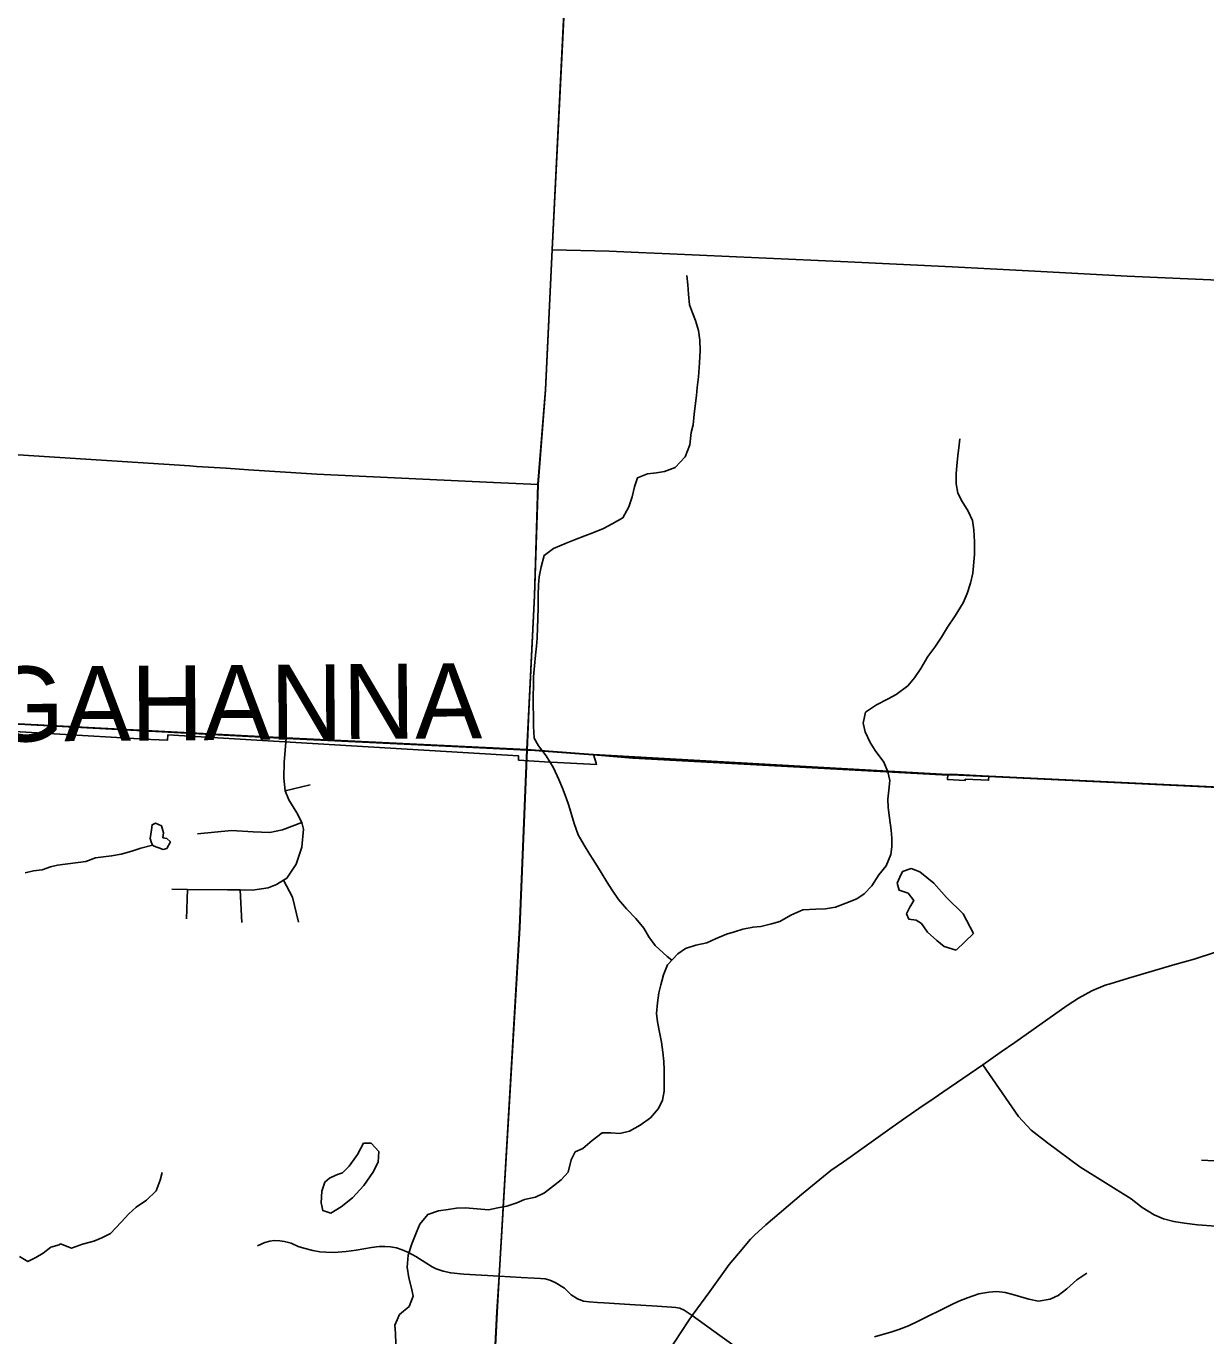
# Model space of a CAD drawing. Extents: x 114843 to 284848, y 317643 to 566895.
# Drawn here: x 240853 to 248717, y 417072 to 425802 of the extents above; entities that cross this region are included whole.
import ezdxf

# ---------------------------------------------------------------- set-up
doc = ezdxf.new("R2010")
doc.units = 0
for name, color, linetype in [('GM_X_City_Street', 7, 'Continuous'), ('GM_X_Corporation', 7, 'Continuous'), ('GM_X_Corporation_Text', 7, 'Continuous'), ('GM_X_County_Road', 7, 'Continuous'), ('GM_X_Minor_Lake', 7, 'Continuous'), ('GM_X_Minor_River', 7, 'Continuous'), ('GM_X_Township', 7, 'Continuous'), ('GM_X_Township_Road', 7, 'Continuous'), ('GM_X_US_Route', 7, 'Continuous')]:
    doc.layers.add(name, color=color, linetype=linetype)

msp = doc.modelspace()

# ---------------------------------------------------------------- linework, layer by layer
at = {"layer": 'GM_X_City_Street'}
for p, q in [((244192.2, 420976.8), (244204.8, 421236.5)), ((244190, 420923.9), (244192.2, 420976.8)), ((242579.1, 420703.8), (242746.7, 420744.5)), ((241921.2, 419851.7), (241928.8, 420047.7)), ((242291.2, 419827.3), (242279, 420044.4))]:
    msp.add_line(p, q, dxfattribs=at)
for points in [[(244204.8, 421236.5), (244241.9, 422005), (244265, 422746.4), (244315.8, 423376.5), (244359.4, 424310.4), (244481.5, 426744.3), (244510.8, 427289.8)], [(241822.8, 420048.4), (241928.8, 420047.7), (242194.9, 420046), (242279, 420044.4), (242360.9, 420042.9), (242465.1, 420058.2), (242521.3, 420079.8), (242568.7, 420110), (242589.7, 420123.4), (242652.4, 420217), (242689.4, 420328.8), (242700.7, 420448.6), (242690.6, 420493.1), (242656.7, 420558.2), (242603.2, 420644.2), (242579.1, 420703.8), (242570.1, 420788.7), (242572.2, 420895.9), (242584.9, 421054.7)], [(244088.6, 418860.1), (244143.4, 419791.2), (244190, 420923.9)], [(241993.8, 420417.4), (242220.4, 420439.5), (242365.3, 420432.2), (242476.7, 420427.5), (242561.5, 420444.8), (242690.6, 420493.1)], [(242667.4, 419828.8), (242628.7, 419997.1), (242609, 420033.3), (242568.7, 420110)], [(243907.6, 415636), (243949, 416428.3), (243969.8, 416788.4), (243992.6, 417228.4), (244006.8, 417468.8), (244088.6, 418860.1)], [(248783.2, 417803.1), (248662.1, 417812.5), (248574.1, 417822.2), (248504.3, 417833.7), (248434.5, 417852.1), (248372, 417879.1), (248292.8, 417928.4), (248219.1, 417984.6), (247876.5, 418199.3), (247661.4, 418359.2), (247552, 418443.3), (247468.1, 418534.5), (247229.9, 418878.3)], [(242395, 417671.4), (242444.3, 417693.6), (242476.9, 417702.6), (242506.7, 417707.1), (242543.1, 417705.9), (242574.4, 417701.1), (242618.1, 417689), (242665.5, 417668.3), (242702.7, 417656.9), (242763.8, 417640.7), (242809.7, 417632.3), (242850.4, 417629.7), (242905.7, 417627.9), (242984.9, 417634.3), (243052.5, 417643.5), (243154.1, 417660.2), (243206.4, 417666.4), (243243.5, 417668.1), (243280.6, 417666.2), (243322.1, 417657.8), (243359.3, 417645.7), (243400.8, 417627.8), (243451.2, 417601.3), (243516.9, 417559.6), (243559.3, 417533), (243587, 417518.7), (243632.2, 417503.7), (243683.2, 417491.7), (243770.5, 417482.2), (244006.8, 417468.8)], [(244006.8, 417468.8), (244152.3, 417461.7), (244238.9, 417456.5), (244281.1, 417454.6), (244311.6, 417451.2), (244344.4, 417443.4), (244378.7, 417427.7), (244441.5, 417389.6), (244486.2, 417344.9), (244528.5, 417317.5), (244567.9, 417303.3), (244605.8, 417297.7), (244661.8, 417293.1), (244704, 417291.2), (244877.1, 417280.1), (245058.9, 417269), (245154.9, 417262.5), (245184, 417260.5), (245210.2, 417255.6), (245239.4, 417242.7), (245293.4, 417206.6)], [(245293.4, 417206.6), (245477.7, 417074.9), (245759.9, 416871)]]:
    msp.add_lwpolyline(points, dxfattribs=at)
at = {"layer": 'GM_X_Corporation'}
for points in [[(240020.3, 421143.9), (241001.9, 421086.2), (241683.1, 421047.2), (241793.8, 421042), (241797.1, 421077.2), (244135.5, 420937.8), (244135.7, 420909.6), (244309.1, 420897.7), (244437.6, 420891.7), (244655, 420881.5), (244652, 420890.3), (244634.6, 420947.2), (246997.1, 420813.2), (246995.4, 420779.4), (247112.5, 420772.7), (247113.1, 420782.6), (247268.4, 420774.9), (247271.7, 420803.3), (249699.2, 420686.1)], [(249699.2, 420686.1), (247271.7, 420803.3), (247268.4, 420774.9), (247113.1, 420782.6), (247112.5, 420772.7), (246995.4, 420779.4), (246997.1, 420813.2), (244634.6, 420947.2), (244652, 420890.3), (244655, 420881.5), (244437.6, 420891.7), (244309.1, 420897.7), (244135.7, 420909.6), (244135.5, 420937.8), (241797.1, 421077.2), (241793.8, 421042), (241683.1, 421047.2), (241001.9, 421086.2), (240020.3, 421143.9)]]:
    msp.add_lwpolyline(points, dxfattribs=at)
at = {"layer": 'GM_X_County_Road'}
for p, q in [((241987.2, 422867.9), (242185.6, 422854.9)), ((242185.6, 422854.9), (242334.3, 422845.2)), ((242334.3, 422845.2), (242582.2, 422828.9)), ((243968.1, 422760.2), (244265, 422746.4)), ((243602.9, 421005.4), (244192.2, 420976.8)), ((244192.2, 420976.8), (244244.5, 420973))]:
    msp.add_line(p, q, dxfattribs=at)
for points in [[(237582.9, 423103.6), (237998.2, 423090.7), (238187.6, 423078.3), (238503.7, 423060.1), (238778.7, 423040), (239526, 422999.3), (240108, 422971.3), (240730.4, 422949.9), (241942.6, 422870.9), (241987.2, 422867.9)], [(242582.2, 422828.9), (242790.5, 422815.2), (243968.1, 422760.2)], [(233659.9, 421617.6), (234663.1, 421537.9), (236739.1, 421402.5), (237868.9, 421322.7), (239068.6, 421254.5), (239661.8, 421217.3), (239974.5, 421198.7), (240674.4, 421156.2), (242584.9, 421054.7), (243602.9, 421005.4)], [(244244.5, 420973), (244631.4, 420944.4), (244662.6, 420941.7)], [(244662.6, 420941.7), (244896.5, 420922.2), (246957.4, 420812.3)], [(246957.4, 420812.3), (246993.9, 420810.4), (247020.9, 420812.4), (247215.9, 420803)], [(247215.9, 420803), (247268.5, 420800.5), (248939.4, 420719.5)]]:
    msp.add_lwpolyline(points, dxfattribs=at)
at = {"layer": 'GM_X_Minor_Lake'}
for points in [[(241717.9, 420332), (241735.9, 420324), (241766, 420314.1), (241790.1, 420320.1), (241814.1, 420364.2), (241790, 420388.2), (241763.9, 420392.2), (241767.9, 420424.3), (241753.8, 420472.4), (241713.8, 420488.3), (241691.7, 420478.3), (241687.7, 420444.2), (241679.8, 420386.5)], [(241679.8, 420386.1), (241687.7, 420444.2), (241691.7, 420478.3), (241713.8, 420488.3), (241753.8, 420472.4), (241767.9, 420424.3), (241763.9, 420392.2), (241790, 420388.2), (241814.1, 420364.2), (241790.1, 420320.1), (241766, 420314.1), (241735.9, 420324), (241717.9, 420332)], [(241061.7, 420209.7), (241251.1, 420233.2), (241315.2, 420259.3), (241367.3, 420265.4), (241421.4, 420271.5), (241485.5, 420283.6), (241557.6, 420301.7), (241617.7, 420321.9), (241695.2, 420342.8)], [(241679.8, 420386.5), (241688.4, 420358.4), (241692.8, 420348.5), (241695.6, 420341.9), (241700.6, 420337.6), (241717.9, 420332)], [(241717.9, 420332), (241700.6, 420337.6), (241695.6, 420341.9), (241692.8, 420348.5), (241688.4, 420358.4), (241679.8, 420386.5)], [(247169.2, 419754.1), (247099, 419884.3), (246988.7, 419994.4), (246904.4, 420088.4), (246810.2, 420164.5), (246752, 420186.4), (246695.9, 420166.3), (246677.9, 420130.2), (246659.9, 420090.1), (246672, 420042), (246732.1, 420022.1), (246770.2, 419974), (246744.2, 419929.9), (246722.2, 419885.8), (246736.3, 419849.7), (246786.4, 419841.8), (246822.5, 419819.8), (246862.6, 419763.7), (246922.8, 419707.7), (246972.9, 419667.7), (247053.1, 419641.7)], [(247053.1, 419641.7), (247169.2, 419754.1)], [(242874.2, 418123.1), (242844.2, 418097), (242824.2, 418036.9), (242818.3, 417958.7), (242830.3, 417906.6), (242884.4, 417890.7), (242952.5, 417930.9), (243028.6, 417991.1), (243104.7, 418073.3), (243162.7, 418161.6), (243198.7, 418229.8), (243204.7, 418299.9), (243152.5, 418356), (243102.4, 418355.9), (243060.4, 418279.7), (243006.4, 418203.5), (242962.3, 418159.3)], [(241081, 417685.1), (241155.2, 417655.9), (241227.4, 417684.1), (241303.5, 417702.2), (241357.6, 417724.3), (241415.7, 417754.5), (241485.7, 417828.7), (241535.8, 417884.9), (241585.8, 417929), (241653.9, 417977.2), (241720, 418039.4), (241746, 418109.6), (241760, 418159.7)], [(242962.3, 418159.3), (242935.8, 418150.7), (242916.7, 418141.9), (242874.2, 418123.1)]]:
    msp.add_lwpolyline(points, dxfattribs=at)
at = {"layer": 'GM_X_Minor_River'}
for points in [[(245157.1, 419576.4), (245125.3, 419601.1), (245047.1, 419673.1), (245003, 419731.2), (244970.8, 419789.2), (244916.7, 419853.3), (244854.5, 419917.3), (244802.3, 419979.4), (244760.2, 420043.5), (244724.1, 420097.5), (244685.9, 420159.6), (244649.8, 420217.7), (244609.7, 420279.8), (244573.5, 420341.9), (244533.4, 420411.9), (244505.3, 420488.1), (244487.2, 420548.2), (244471.1, 420606.3), (244453, 420658.3), (244428.9, 420722.4), (244402.8, 420780.5), (244368.7, 420858.6), (244318.5, 420938.7), (244268.4, 421004.8), (244238.3, 421054.9), (244234.2, 421135), (244234.1, 421199.2), (244232, 421277.3), (244232, 421333.5), (244233.9, 421409.6), (244235.9, 421463.7), (244241.8, 421537.9), (244247.8, 421608.1), (244255.8, 421670.2), (244259.7, 421722.3), (244261.7, 421796.5), (244263.6, 421846.6), (244265.6, 421932.8), (244265.5, 422008.9), (244267.4, 422077.1), (244273.4, 422131.2), (244285.4, 422197.4), (244305.3, 422273.6), (244367.4, 422319.7), (244451.6, 422355.9), (244507.7, 422378), (244577.8, 422404.2), (244629.9, 422424.3), (244702, 422452.5), (244760.1, 422484.6), (244830.2, 422524.8), (244870.2, 422597), (244892.2, 422665.2), (244908.1, 422731.3), (244928.1, 422791.5), (244994.2, 422817.6), (245054.4, 422823.7), (245108.5, 422833.8), (245178.6, 422860), (245246.6, 422930.2), (245276.6, 423010.4), (245286.6, 423092.6), (245298.6, 423144.7), (245306.5, 423214.9), (245314.5, 423289.1), (245322.4, 423341.2), (245326.4, 423393.3), (245334.4, 423465.5), (245342.3, 423557.7), (245346.2, 423639.9), (245344.2, 423710), (245334.1, 423774.2), (245316, 423840.3), (245295.9, 423890.4), (245275.9, 423944.4), (245267.8, 424016.6), (245263.7, 424078.7), (245257.6, 424140.8)], [(244056.7, 417936.3), (244122.8, 417958.5), (244174.9, 417980.6), (244249.1, 417996.7), (244309.1, 418024.9), (244369.2, 418071), (244419.3, 418111.2), (244465.3, 418163.3), (244485.3, 418245.5), (244513.3, 418297.7), (244563.4, 418321.8), (244625.4, 418374), (244693.5, 418424.2), (244749.6, 418426.2), (244809.8, 418420.3), (244873.9, 418436.4), (244946, 418476.6), (245014.1, 418524.8), (245068.1, 418587), (245094.1, 418643.1), (245106.1, 418703.3), (245106, 418845.5), (245103.9, 418901.7), (245097.8, 418963.8), (245087.7, 419029.9), (245075.7, 419096), (245061.6, 419164.1), (245055.5, 419220.2), (245061.5, 419292.4), (245071.4, 419358.5), (245083.4, 419412.6), (245101.4, 419478.8), (245127.4, 419545), (245197.4, 419619.2), (245247.5, 419653.3), (245317.6, 419675.5), (245389.7, 419691.6), (245447.8, 419717.7), (245522, 419749.9), (245574.1, 419766), (245630.1, 419782.1), (245698.3, 419796.2), (245750.4, 419800.3), (245822.5, 419818.5), (245876.6, 419834.6), (245950.7, 419876.7), (246030.8, 419910.9), (246117, 419917), (246181.1, 419919.1), (246249.2, 419929.2), (246317.4, 419955.4), (246389.5, 419985.5), (246439.5, 420017.7), (246489.6, 420071.9), (246537.6, 420144.1), (246585.7, 420204.2), (246617.7, 420280.5), (246623.6, 420332.6), (246623.6, 420388.7), (246619.5, 420442.8), (246609.4, 420524.9), (246599.3, 420593.1), (246597.3, 420649.2), (246603.3, 420709.3), (246611.2, 420773.5), (246597.1, 420831.6), (246571, 420895.7), (246512.8, 420973.7), (246478.7, 421027.8), (246446.6, 421097.9), (246432.5, 421156), (246448.5, 421228.2), (246520.6, 421278.4), (246598.7, 421318.6), (246652.8, 421346.7), (246730.9, 421404.9), (246774.9, 421459.1), (246817, 421519.3), (246865, 421599.5), (246911, 421661.7), (246955.1, 421729.9), (246995.1, 421796.1), (247047.1, 421870.3), (247099.1, 421958.6), (247125.1, 422020.8), (247149.1, 422088.9), (247163.1, 422155.1), (247175, 422279.4), (247175, 422365.6), (247170.9, 422445.7), (247162.8, 422507.8), (247132.7, 422569.9), (247092.6, 422634), (247064.5, 422688.1), (247052.4, 422750.2), (247052.3, 422820.4), (247056.3, 422870.5), (247064.2, 422940.6), (247070.2, 422990.7), (247078.2, 423050.9)], [(240845.5, 420158.1), (240901.6, 420172), (240959.6, 420177.9), (241013.7, 420197.8), (241061.7, 420209.7)], [(243316.1, 417019.6), (243314.1, 417087.7), (243310, 417143.8), (243342, 417214), (243406.1, 417268.2), (243432.1, 417336.4), (243422, 417390.4), (243403.9, 417458.5), (243391.8, 417528.7), (243399.7, 417608.8), (243423.7, 417685), (243453.7, 417763.2), (243477.7, 417817.3), (243529.7, 417881.5), (243601.9, 417905.7), (243666, 417913.8), (243722.1, 417921.9), (243778.2, 417926), (243858.4, 417918), (243934.5, 417912.1), (243996.6, 417924.2), (244056.7, 417936.3)], [(240808.7, 417601.5), (240862.7, 417567.3), (240916.7, 417593.2), (240966.8, 417623.2), (241016.9, 417663.2), (241073, 417679.1), (241081, 417685.1)], [(247271.7, 417363.5), (247323.8, 417367.6), (247379.9, 417361.7), (247430, 417347.7), (247484.1, 417331.8), (247536.2, 417315.8), (247602.4, 417303.9), (247680.5, 417316), (247732.6, 417340.1), (247790.7, 417384.3), (247856.8, 417444.5), (247924.8, 417490.6)], [(246508.4, 417065.9), (246562.5, 417080), (246616.6, 417096.1), (246670.7, 417114.2), (246734.8, 417138.4), (246794.9, 417166.5), (247019.2, 417279), (247071.3, 417303.1), (247129.4, 417325.3), (247203.5, 417351.4), (247271.7, 417363.5)]]:
    msp.add_lwpolyline(points, dxfattribs=at)
at = {"layer": 'GM_X_Township'}
for points in [[(244480.3, 426747.1), (244358.2, 424313.3), (244314.7, 423379.3), (244263.9, 422749.2), (244240.8, 422007.8), (244191, 420979.7), (242583.7, 421057.6), (240673.2, 421159)], [(249361.1, 420701.8), (247267.4, 420803.3), (247019.7, 420815.3), (246992.8, 420813.2), (244895.4, 420925), (244630.3, 420947.2), (244191, 420979.7), (244240.8, 422007.8), (244263.9, 422749.2), (244314.7, 423379.3), (244358.2, 424313.3), (244480.3, 426747.1)], [(240673.2, 421159), (242583.7, 421057.6), (244191, 420979.7), (244142.2, 419794), (244005.6, 417471.6), (243991.4, 417231.3), (243968.6, 416791.2)], [(243968.6, 416791.2), (243991.4, 417231.3), (244005.6, 417471.6), (244142.2, 419794), (244191, 420979.7), (244630.3, 420947.2), (244895.4, 420925), (246992.8, 420813.2), (247019.7, 420815.3), (247267.4, 420803.3), (249361.1, 420701.8)]]:
    msp.add_lwpolyline(points, dxfattribs=at)
at = {"layer": 'GM_X_Township_Road'}
for points in [[(244359.4, 424310.4), (244739.8, 424303.3), (244934.1, 424294.3)], [(244934.1, 424294.3), (245144.2, 424284.5), (246330.4, 424230.2), (247025.1, 424196.7), (247578.1, 424168.8), (248192.7, 424136), (248648.5, 424115.6), (249213.9, 424092)], [(248689, 418243.2), (249187.9, 418216.4), (249327.6, 418229.6), (249402, 418240.8), (249537.3, 418241.7)]]:
    msp.add_lwpolyline(points, dxfattribs=at)
at = {"layer": 'GM_X_US_Route'}
for points in [[(247353.5, 418965.1), (247443, 419027.9), (247792.4, 419273.2), (247868.3, 419321.9), (247958.2, 419370.6), (248046, 419408.5), (248079.8, 419418.1), (248202.8, 419456.4), (248511, 419548.2), (248639.8, 419583.7), (248782.3, 419630.3), (248987, 419706.3), (249049.6, 419733.4), (249068.9, 419741.8)], [(246905.6, 418657.3), (246963.3, 418696.7), (247229.9, 418878.3), (247353.5, 418965.1)], [(246702.2, 418516.1), (246803.4, 418587.7), (246905.6, 418657.3)], [(245709.1, 417742.5), (245783.7, 417812.3), (246021.9, 418014.2), (246217.9, 418173.8), (246301.6, 418232.9), (246345.6, 418264), (246609.7, 418450.7), (246702.2, 418516.1)], [(245602.2, 417621.2), (245681.6, 417716.7), (245709.1, 417742.5)], [(244325.7, 415618.2), (244465.7, 415888.5), (244568.4, 416082.2), (244739.7, 416377.2), (244901.8, 416618.8), (245008.1, 416779), (245087.2, 416897.9), (245175, 417030), (245268.7, 417170.9), (245293.4, 417206.6), (245410.1, 417367.5), (245540, 417546.4), (245602.2, 417621.2)]]:
    msp.add_lwpolyline(points, dxfattribs=at)

# ---------------------------------------------------------------- texts
at = {"layer": 'GM_X_Corporation_Text'}
msp.add_text('GAHANNA', height=500.02, rotation=0.41491, dxfattribs=at).set_placement((240586.8, 421031.9))

doc.saveas('drawing.dxf')
